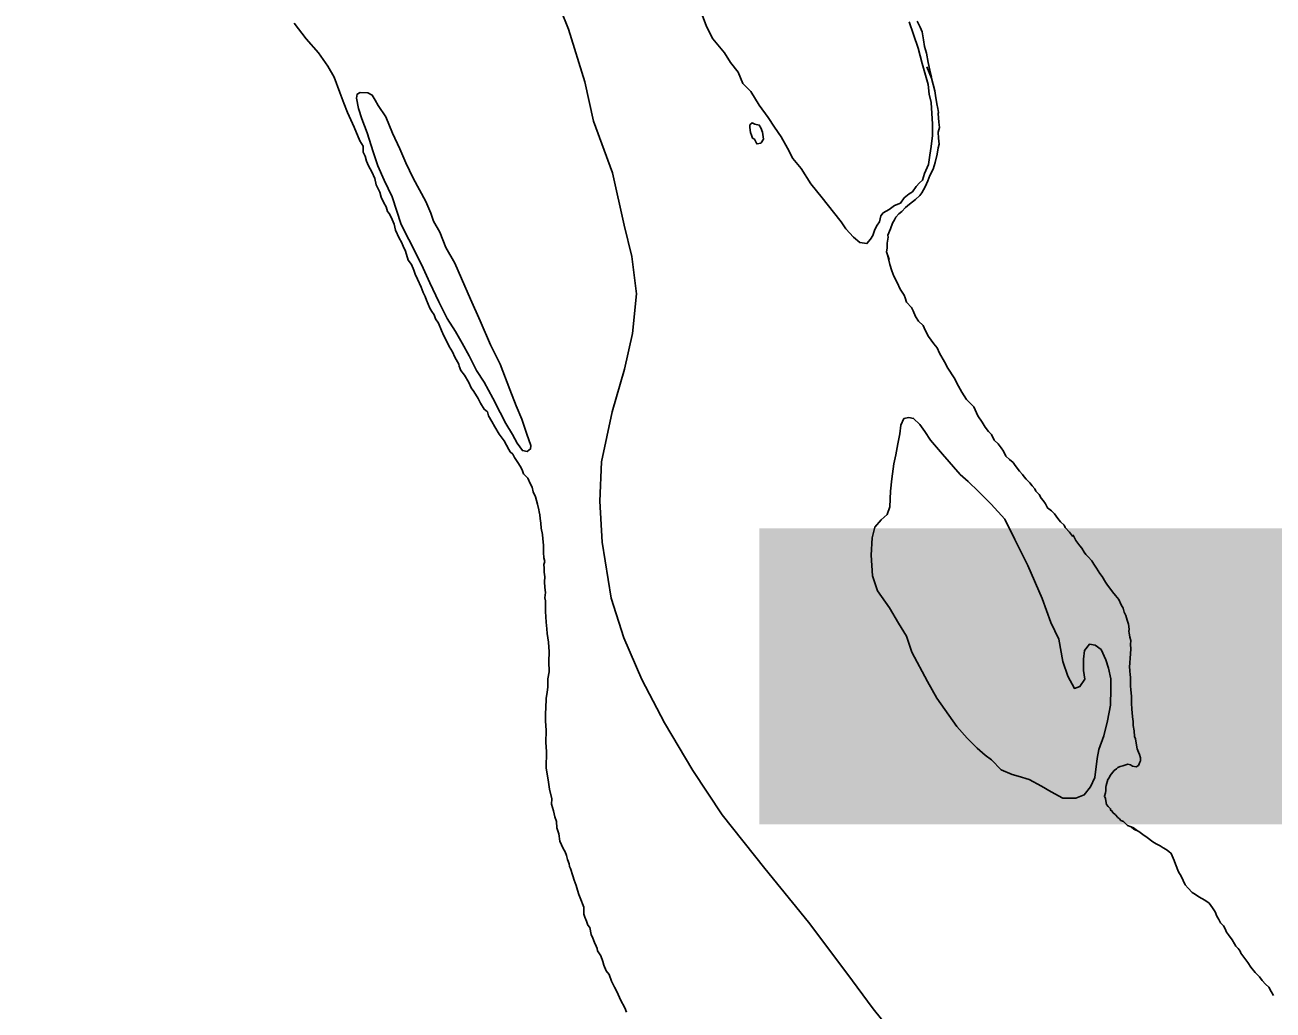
# Model space of a CAD drawing. Extents: x 31699 to 244310, y -8841 to 11474.
# Drawn here: x 103265.1 to 103504.7, y -188.8 to 0.3 of the extents above; entities that cross this region are included whole.
import ezdxf

# ---------------------------------------------------------------- set-up
doc = ezdxf.new("R2010")
doc.units = 0
for name, color, linetype in [('R_Border', 7, 'Continuous'), ('R_Draft', 7, 'Continuous'), ('R_Logo', 7, 'Continuous')]:
    doc.layers.add(name, color=color, linetype=linetype)

msp = doc.modelspace()

# ---------------------------------------------------------------- linework, layer by layer
at = {"layer": 'R_Draft'}
for points in [[(103329.99, -24.14), (103330.03, -23), (103329.35, -22.01), (103328.29, -19.36), (103327.03, -16.52), (103326.33, -14.73), (103325.56, -12.74), (103324.43, -9.76), (103323.25, -7.64), (103321.47, -5.08), (103319.08, -2.39), (103316.75, 0.57)], [(103434.82, 0.83), (103435.67, -1.56), (103436.53, -4.21), (103437.32, -7.13), (103438.47, -11.19), (103438.64, -13.05), (103439.01, -14.65), (103439.18, -16.72), (103439.29, -18.72), (103439.27, -20.93), (103439.05, -23.07), (103438.75, -24.75), (103438.52, -26.55), (103437.76, -28.24), (103437.38, -29.52), (103436.8, -30.07), (103436.14, -30.75), (103435.43, -31.77), (103434.84, -32.18), (103433.86, -32.94), (103433.14, -33.95), (103432.02, -34.38), (103430.97, -35.14), (103429.85, -35.83), (103429.4, -36.37), (103429.15, -37.51), (103428.64, -38.19), (103428.25, -39), (103427.81, -40.15), (103427.42, -40.83), (103426.71, -41.71), (103425.37, -41.47), (103424.15, -40.49), (103422.65, -38.86), (103421.76, -37.54), (103420.32, -35.7), (103418.13, -32.94), (103415.94, -30.25), (103414.08, -27.28), (103412.51, -25.37), (103411.47, -23.39), (103410.22, -21.21), (103408.99, -19.37), (103407.75, -17.52), (103406.03, -15.16), (103404.45, -12.52), (103402.88, -10.95), (103401.97, -8.83), (103400.53, -6.92), (103399.36, -5.08), (103397.11, -2.38), (103395.93, -0.07), (103395.08, 2.18)], [(103439.1, -9.7), (103438.81, -8.44), (103438.45, -6.98), (103438.14, -5.18), (103437.78, -3.85), (103437.56, -2.59), (103437.33, -1.05), (103436.91, -0.19), (103436.35, 1)], [(103439.76, -12.36), (103439.11, -9.97), (103438.2, -7.78)], [(103361.5, -81.6), (103360.57, -81.42), (103359.6, -80.03), (103358.7, -78.32), (103357.39, -76.21), (103356.28, -74.09), (103354.89, -71.38), (103353.23, -68.28), (103351.78, -66.04), (103350.39, -63.26), (103349.01, -60.82), (103347.76, -58.57), (103346.11, -56.07), (103344.52, -52.89), (103342.84, -49.25), (103341.52, -46.41), (103340.12, -43.57), (103338.8, -40.92), (103337.34, -38.01), (103335.57, -32.7), (103334.03, -29.53), (103332.84, -26.75), (103331.92, -24.1), (103330.78, -20.44), (103329.79, -17.79), (103329.09, -15.8), (103328.71, -13.81), (103328.89, -13), (103329.42, -12.72), (103330.89, -12.76), (103331.76, -13.21), (103332.32, -14.2), (103332.87, -15.19), (103334.38, -17.36), (103335.65, -20.54), (103337.04, -23.52), (103338.23, -26.23), (103339.62, -29.14), (103342.05, -33.63), (103343.03, -35.89), (103343.53, -37.41), (103344.7, -39.52), (103345.9, -42.44), (103347.63, -45.48), (103348.89, -48.39), (103350.63, -52.36), (103352.45, -56.53), (103354.48, -61.1), (103356.29, -64.87), (103358.19, -69.71), (103359.39, -72.82), (103360.44, -75.41), (103361.43, -78.26), (103362.21, -80.45), (103362.16, -81.12)], [(103432.27, -36.65), (103432.85, -35.96), (103433.38, -35.55), (103434.1, -34.8), (103434.88, -34.12), (103436.06, -33.22), (103436.85, -32.47), (103437.24, -31.99), (103437.88, -30.78), (103438.39, -29.63), (103438.76, -28.62), (103439.41, -27.4), (103439.78, -26.13), (103440.21, -24.51), (103440.39, -23.31), (103440.57, -22.63), (103440.42, -21.5), (103440.39, -20.3), (103440.64, -19.43), (103440.49, -18.43), (103440.38, -16.76), (103440.45, -16.56), (103440.3, -15.76), (103440.15, -14.89), (103439.85, -13.3), (103439.76, -12.36)], [(103406.38, -22.37), (103406.84, -21.69), (103406.67, -20.29), (103406.32, -19.49), (103406.05, -18.96), (103405.18, -18.78), (103404.7, -18.53), (103404.25, -18.94), (103404.26, -19.34), (103404.27, -19.94), (103404.34, -20.4), (103404.55, -20.87), (103404.77, -21.46), (103405.1, -21.66), (103405.59, -22.58), (103406.39, -22.43)], [(103339.72, -46.78), (103339.3, -45.72), (103338.68, -44.87), (103338.12, -43.14), (103337.7, -42.21), (103337.35, -41.42), (103336.93, -40.63), (103336.23, -39.11), (103335.94, -37.98), (103335.59, -37.11), (103335.04, -35.99), (103334.69, -35.53), (103334.41, -34.67), (103333.99, -33.87), (103333.44, -32.82), (103333.22, -31.82), (103332.52, -30.43), (103332.23, -29.23), (103331.67, -27.91), (103331.05, -26.79), (103330.63, -25.86), (103330.41, -24.93), (103329.99, -24.14)], [(103477.37, -119.47), (103477.28, -118.61), (103477.33, -117.87), (103477.19, -117.21), (103477.04, -116.41), (103476.96, -116.14), (103477.02, -115.67), (103476.93, -114.74), (103476.65, -113.94), (103476.43, -113.08), (103476.09, -112.42), (103475.87, -111.69), (103475.52, -111.03), (103475.04, -109.97), (103474.42, -109.25), (103473.87, -108.52), (103473.33, -107.8), (103472.91, -107.27), (103472.5, -106.68), (103471.88, -105.56), (103471.4, -105.03), (103470.78, -103.98), (103470.23, -103.19), (103469.89, -102.59), (103469.2, -101.81), (103468.73, -101.35), (103468.38, -100.89), (103467.97, -100.16), (103467.56, -99.7), (103466.81, -98.65), (103466.32, -97.66), (103466.19, -97.86), (103465.57, -97.07), (103464.75, -96.16), (103464.55, -95.76), (103463.87, -95.11), (103463.32, -94.45), (103462.7, -93.59), (103462.16, -93), (103461.35, -92.42), (103461, -91.63), (103460.52, -90.97), (103460.17, -90.57), (103459.76, -89.85), (103459.15, -89.19), (103458.94, -88.73), (103458.39, -88.21), (103457.98, -87.61), (103457.3, -86.89), (103456.89, -86.43), (103456.55, -86.04), (103456, -85.38), (103455.18, -84.27), (103454.77, -83.74), (103454.09, -83.15), (103453.34, -82.5), (103452.92, -81.51), (103452.44, -80.92), (103451.89, -80.13), (103451.15, -79.41), (103450.59, -78.35), (103450.05, -77.76), (103449.43, -76.91), (103448.81, -75.98), (103447.98, -74.73), (103447.22, -73.01), (103445.79, -71.64), (103444.89, -70.19), (103444.27, -69.06), (103443.44, -67.48), (103442.26, -65.63), (103441.57, -64.38), (103440.61, -62.73), (103440.18, -61.73), (103439.57, -60.95), (103438.54, -59.5), (103437.91, -58.31), (103437.5, -57.45), (103436.61, -56.6), (103436.06, -55.67), (103435.57, -54.62), (103435.23, -53.96), (103434.27, -52.91), (103434.05, -52.11), (103433.84, -51.58), (103433.09, -50.46), (103432.53, -49.14), (103431.84, -47.95), (103431.48, -46.95), (103431.12, -45.69), (103430.69, -44.1), (103430.97, -44.76), (103430.47, -43.3), (103430.59, -42.56), (103430.57, -41.63), (103430.75, -40.49), (103430.74, -40.09), (103431.25, -38.87), (103431.63, -37.79), (103432.01, -37.12), (103432.27, -36.65)], [(103368.41, -157.76), (103367.79, -156.37), (103367.56, -154.97), (103367.2, -153.84), (103367.11, -152.58), (103366.82, -151.71), (103366.53, -150.58), (103366.17, -149.26), (103366.22, -148.25), (103365.78, -146.39), (103365.54, -144.59), (103365.16, -142.39), (103365.23, -139.19), (103365.06, -137.45), (103365.15, -135.11), (103365.04, -133.31), (103365.01, -131.77), (103365.06, -130.9), (103365.15, -128.96), (103365.33, -127.82), (103365.44, -126.75), (103365.47, -125.21), (103365.71, -123.87), (103365.67, -121.87), (103365.7, -120.06), (103365.59, -118.2), (103365.36, -116.53), (103365.27, -115.6), (103365.11, -114.33), (103365.09, -113.33), (103365.01, -112.33), (103365.03, -110.26), (103364.88, -109.66), (103365, -108.65), (103364.91, -107.72), (103364.82, -106.58), (103364.87, -105.65), (103364.78, -104.78), (103364.77, -103.98), (103364.68, -103.25), (103364.87, -102.71), (103364.72, -101.98), (103364.64, -100.98), (103364.61, -99.57), (103364.52, -98.37), (103364.43, -97.5), (103364.21, -96.31), (103364.12, -95.37), (103363.97, -94.44), (103363.95, -93.77), (103363.81, -93.17), (103363.73, -92.78), (103363.45, -91.71), (103363.3, -90.98), (103363.08, -90.32), (103362.66, -89.32), (103362.44, -88.46), (103362.1, -87.73), (103361.61, -86.74), (103360.79, -85.89), (103360.58, -85.29), (103360.37, -84.76), (103359.82, -83.91), (103359.06, -82.72), (103358.72, -82.12), (103358.24, -81.67), (103357.96, -81.21), (103357.06, -79.55), (103356.1, -78.24), (103355.27, -76.85), (103354.72, -75.86), (103354.1, -74.74), (103353.88, -74.01), (103353.27, -73.49), (103352.51, -72.3), (103352.1, -71.44), (103351.27, -70.06), (103350.72, -69.4), (103350.3, -68.34), (103349.47, -66.95), (103348.79, -66.03), (103348.44, -65.24), (103348.36, -64.84), (103347.6, -63.52), (103347.18, -62.46), (103346.49, -61.47), (103346.21, -60.74), (103345.52, -59.42), (103345.03, -58.36), (103344.47, -56.97), (103343.92, -56.11), (103343.63, -55.38), (103343.22, -54.73), (103342.81, -54.07), (103342.18, -52.54), (103341.9, -51.88), (103341.55, -51.09), (103341.13, -50.09), (103340.43, -48.5), (103340.01, -47.58), (103339.72, -46.78)], [(103434.73, -75.08), (103435.67, -75.26), (103436.83, -76.44), (103437.85, -77.75), (103438.89, -79.4), (103441.21, -82.09), (103444.62, -86.03), (103446.11, -87.33), (103448.09, -89.3), (103450.54, -91.72), (103453.19, -94.6), (103455.07, -98.5), (103457.58, -103.46), (103460.31, -109.82), (103462, -114.39), (103463.53, -117.63), (103464.29, -121.89), (103465.28, -124.74), (103466.53, -127.06), (103467.59, -126.7), (103468.56, -125.28), (103468.26, -123.61), (103468.28, -121.47), (103468.44, -119.8), (103469.42, -118.57), (103470.49, -118.75), (103471.64, -119.6), (103472.55, -121.58), (103473.04, -123.17), (103473.49, -125.24), (103473.53, -127.17), (103473.46, -130.25), (103472.85, -133.27), (103472.18, -136.16), (103471.24, -138.78), (103470.87, -140.53), (103470.42, -144.15), (103469.59, -145.97), (103468.42, -147.46), (103466.83, -148.1), (103464.3, -148.15), (103462.08, -146.93), (103460.19, -145.84), (103457.83, -144.55), (103455.75, -143.93), (103454.61, -143.55), (103452.46, -142.66), (103450.62, -140.76), (103449.4, -139.85), (103447.84, -138.55), (103445.94, -136.59), (103443.96, -134.36), (103441.69, -131.13), (103440.11, -128.96), (103438.31, -125.72), (103435.33, -120.11), (103434.27, -117.06), (103432.75, -114.55), (103431.02, -111.58), (103428.76, -108.35), (103427.77, -105.44), (103427.55, -101.5), (103427.68, -98.15), (103428.24, -96.14), (103429.41, -94.71), (103430.59, -93.68), (103431.09, -92.2), (103431.23, -89.19), (103431.51, -86.85), (103431.85, -83.96), (103432.28, -82.22), (103432.64, -80.14), (103433, -78.19), (103433.23, -76.52), (103433.8, -75.24)], [(103433.8, -75.24), (103434.73, -75.08)], [(103361.5, -81.6), (103362.15, -81.1)], [(103495.75, -173.81), (103495.47, -173.21), (103495.13, -172.62), (103494.58, -172.03), (103494.24, -171.43), (103493.89, -170.77), (103493.54, -169.91), (103493.06, -169.19), (103492.37, -168.27), (103491.56, -167.68), (103490.41, -167.04), (103489.8, -166.58), (103489.13, -166.2), (103488.38, -165.41), (103487.77, -164.76), (103487.42, -163.9), (103487, -163.1), (103486.52, -162.24), (103485.95, -160.79), (103485.67, -160.06), (103485.11, -158.73), (103484.64, -158.34), (103484.16, -157.95), (103483.56, -157.63), (103483.01, -157.24), (103482.21, -156.86), (103481.6, -156.47), (103480.52, -155.69), (103479.64, -155.11), (103478.89, -154.52), (103477.95, -154.08), (103477.41, -153.62), (103478.62, -154.39), (103477.88, -153.81), (103477.41, -153.62), (103476.74, -153.37), (103476.19, -152.84), (103475.92, -152.58), (103475.45, -152.39), (103475.18, -152.06), (103474.84, -151.8), (103474.43, -151.34), (103473.89, -150.89), (103473.68, -150.56), (103473.48, -150.43), (103473.47, -150.16), (103473, -149.7), (103472.72, -149.31), (103472.57, -148.64), (103472.5, -148.18), (103472.29, -147.71), (103472.48, -147.11), (103472.53, -146.64), (103472.59, -146.04), (103472.65, -145.7), (103472.96, -144.56), (103473.22, -144.22), (103473.41, -143.75), (103473.67, -143.48), (103474.19, -142.8), (103474.58, -142.52), (103474.84, -142.25), (103475.3, -142.04), (103475.83, -141.89), (103476.76, -141.6), (103477.29, -141.73), (103477.7, -141.99), (103478.37, -142.1), (103478.83, -141.83), (103479.08, -141.22), (103479.21, -140.95), (103479.2, -140.35), (103479.05, -139.75), (103478.84, -139.29), (103478.56, -138.63), (103478.42, -137.96), (103478.26, -136.76), (103478.05, -136.3), (103478.03, -135.23), (103477.8, -134.17), (103477.79, -133.43), (103477.7, -132.5), (103477.62, -131.7), (103477.54, -131.1), (103477.51, -129.83), (103477.5, -129.09), (103477.49, -128.56), (103477.41, -127.96), (103477.33, -127.29), (103477.31, -126.62), (103477.31, -126.29), (103477.29, -125.49), (103477.28, -124.82), (103477.2, -124.49), (103477.19, -123.62), (103477.1, -122.95), (103477.16, -122.22), (103477.15, -121.88), (103477.21, -121.48), (103477.2, -121.35), (103477.37, -119.47)], [(103380.59, -189.17), (103380.24, -188.38), (103379.41, -186.79), (103378.78, -185.34), (103378.23, -184.41), (103377.67, -183.22), (103377.25, -181.96), (103376.63, -181.24), (103376.21, -180.18), (103375.99, -179.45), (103375.64, -178.39), (103375.02, -177.4), (103374.94, -177), (103374.73, -176.54), (103374.39, -175.81), (103374.1, -175.01), (103373.76, -174.28), (103373.53, -172.95), (103373.12, -172.49), (103372.9, -171.7), (103372.55, -170.97), (103372.34, -170.37), (103372.4, -169.9), (103372.38, -169.04), (103371.68, -167.25), (103371.4, -166.58), (103371.18, -165.79), (103370.89, -164.86), (103370.54, -163.86), (103370.26, -163), (103369.83, -161.61), (103369.62, -161.21), (103369.54, -160.74), (103369.26, -159.88), (103369.04, -159.15), (103368.76, -158.42), (103368.41, -157.76)], [(103504.73, -185.98), (103504.32, -185.25), (103503.83, -184.39), (103503.22, -183.8), (103502.54, -183.08), (103502.06, -182.43), (103501.24, -181.57), (103500.42, -180.52), (103499.8, -179.67), (103499.26, -178.88), (103498.5, -177.89), (103498.36, -177.49), (103497.95, -176.97), (103497.54, -176.51), (103497.26, -176.05), (103496.78, -175.32), (103496.1, -174.33), (103495.75, -173.81)]]:
    msp.add_lwpolyline(points, dxfattribs=at)
at = {"layer": 'R_Logo'}
msp.add_lwpolyline([(103434.05, -196.18), (103427.89, -188.56), (103422.82, -181.72), (103415.49, -171.92), (103407.14, -161.61), (103398.93, -151.29), (103393.29, -142.79), (103387.84, -133.69), (103383.47, -125.36), (103380.04, -117.35), (103377.61, -109.72), (103375.86, -99), (103375.43, -91.12), (103375.74, -83.56), (103377.8, -73.96), (103380.17, -65.83), (103381.69, -58.98), (103382.46, -51.34), (103381.58, -44.21), (103380.12, -38.16), (103377.85, -28.12), (103374.25, -18.18), (103372.56, -10.66), (103369.42, -0.57), (103366.25, 7.45)], dxfattribs=at)

# ---------------------------------------------------------------- texts
at = {"layer": 'R_Border'}
msp.add_text('WASHINGTON', height=500, dxfattribs=at).set_placement((100456.36, -346.53))

doc.saveas('drawing.dxf')
